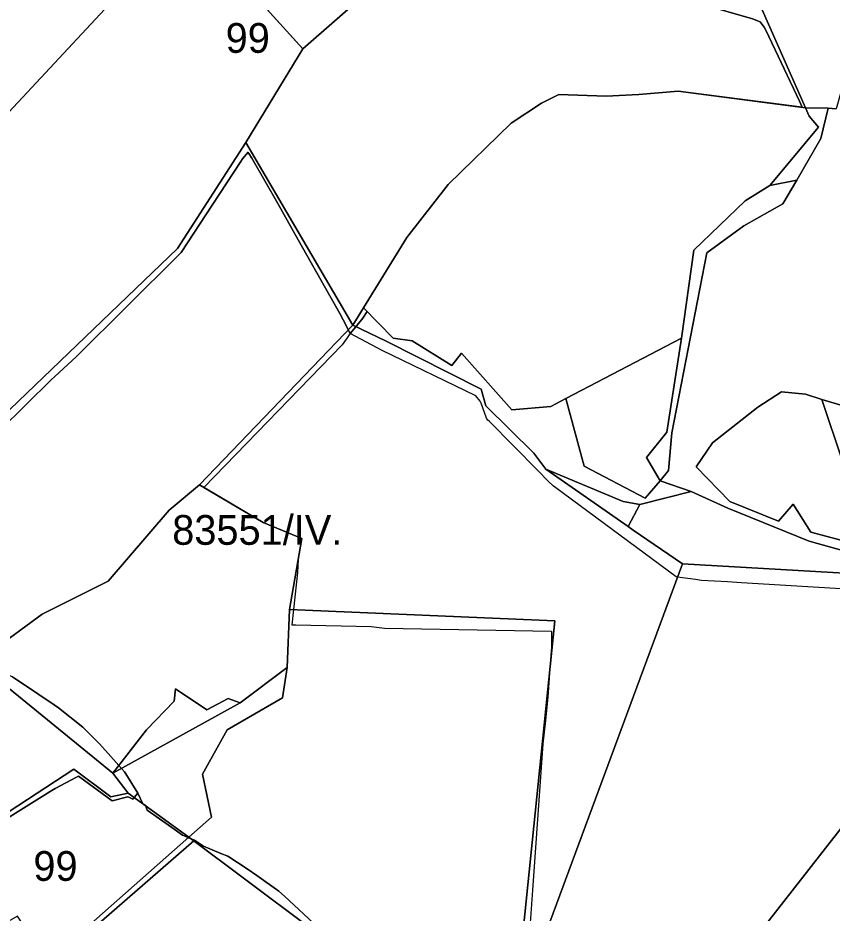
# Model space of a CAD drawing. Extents: x -477304 to -465429, y -1159113 to -1149210.
# Drawn here: x -469198.8 to -468788, y -1157489.2 to -1157037.7 of the extents above; entities that cross this region are included whole.
import ezdxf

# ---------------------------------------------------------------- set-up
doc = ezdxf.new("R2010")
doc.units = 0
for name, color, linetype in [('BPEJ_s', 7, 'Continuous'), ('ostatni_s', 7, 'Continuous'), ('PUPFL_s', 7, 'Continuous'), ('trav_porost_s', 7, 'Continuous')]:
    doc.layers.add(name, color=color, linetype=linetype)

msp = doc.modelspace()

# ---------------------------------------------------------------- linework, layer by layer
at = {"layer": 'BPEJ_s'}
for points in [[(-469081.61, -1157023.94), (-469054.96, -1157053.31), (-468976.31, -1156984.34)], [(-468976.31, -1156984.34), (-469054.96, -1157053.31), (-469081.61, -1157023.94)], [(-468853.78, -1157030.74), (-468828.19, -1157038.12), (-468824.27, -1157039.73), (-468822.17, -1157042.41), (-468821.46, -1157043.9), (-468804.47, -1157079.72), (-468803.03, -1157082.77), (-468865.64, -1157074.6), (-468885.4, -1157076.29), (-468901.91, -1157077.14), (-468925.79, -1157076.27), (-468934.58, -1157080.67), (-468949.86, -1157090.78), (-468981.65, -1157121.77), (-469002.61, -1157148.49), (-469024.44, -1157183.99), (-469022.61, -1157185.85), (-469024.78, -1157189.23), (-469028.29, -1157193.48), (-469031.1, -1157196.89), (-469032.05, -1157195.06), (-469033.04, -1157193.16), (-469036.34, -1157186.78), (-469041.32, -1157177.94), (-469057.31, -1157149.58), (-469067.64, -1157131.26), (-469080.8, -1157108.45), (-469082.18, -1157106.05), (-469082.36, -1157105.74), (-469082.55, -1157105.42), (-469085.48, -1157108.75), (-469086.33, -1157110.06), (-469100.74, -1157132.17), (-469116.34, -1157156.11), (-469117.68, -1157157.44), (-469169.21, -1157208.48), (-469180.35, -1157218.7), (-469181.85, -1157220.16), (-469207.79, -1157245.6)], [(-468711.11, -1157330.05), (-468833.6, -1157322.59), (-468840.8, -1157322.22), (-468853.91, -1157321.4), (-468856.93, -1157321), (-468865.98, -1157319.79), (-468866.6, -1157319.71), (-468927.4, -1157274.75), (-468928.48, -1157273.95), (-468931.18, -1157271.38), (-468936.44, -1157266.06), (-468961.05, -1157241.18), (-468961.58, -1157240.65), (-468962.39, -1157239.56), (-468965.08, -1157232.08), (-468965.47, -1157231.01), (-468967.64, -1157228.3), (-469015.05, -1157205.52), (-469031.1, -1157196.89), (-469028.29, -1157193.48), (-469024.78, -1157189.23), (-469022.61, -1157185.85), (-469024.44, -1157183.99), (-469002.61, -1157148.49), (-468981.65, -1157121.77), (-468949.86, -1157090.78), (-468934.58, -1157080.67), (-468925.79, -1157076.27), (-468901.91, -1157077.14), (-468885.4, -1157076.29), (-468865.64, -1157074.6), (-468803.03, -1157082.77), (-468804.47, -1157079.72), (-468821.46, -1157043.9), (-468822.17, -1157042.41), (-468824.27, -1157039.73), (-468828.19, -1157038.12), (-468853.78, -1157030.74)], [(-469207.79, -1157245.6), (-469181.85, -1157220.16), (-469180.35, -1157218.7), (-469169.21, -1157208.48), (-469117.68, -1157157.44), (-469116.34, -1157156.11), (-469100.74, -1157132.17), (-469086.33, -1157110.06), (-469085.48, -1157108.75), (-469082.55, -1157105.42), (-469082.36, -1157105.74), (-469082.18, -1157106.05), (-469080.8, -1157108.45), (-469067.64, -1157131.26), (-469057.31, -1157149.58), (-469041.32, -1157177.94), (-469036.34, -1157186.78), (-469033.04, -1157193.16), (-469032.05, -1157195.06), (-469031.1, -1157196.89)], [(-469031.1, -1157196.89), (-469035.14, -1157202.56), (-469104.98, -1157274.5), (-469075.04, -1157292.29), (-469055.55, -1157300.29), (-469057.35, -1157310.75), (-469057.76, -1157317.38), (-469059.78, -1157336.18), (-469060.59, -1157343.77), (-469058.61, -1157343.82), (-469020.55, -1157344.66), (-469013.78, -1157345.51), (-468929.46, -1157347.05), (-468929.61, -1157355.03), (-468930.32, -1157365.62), (-468931.31, -1157380.4), (-468932.58, -1157392.17), (-468933.84, -1157403.88), (-468939.1, -1157477.66), (-468942.63, -1157527.12)], [(-468711.11, -1157330.05), (-468833.6, -1157322.59), (-468840.8, -1157322.22), (-468853.91, -1157321.4), (-468856.93, -1157321), (-468865.98, -1157319.79), (-468866.6, -1157319.71), (-468927.4, -1157274.75), (-468928.48, -1157273.95), (-468931.18, -1157271.38), (-468936.44, -1157266.06), (-468961.05, -1157241.18), (-468961.58, -1157240.65), (-468962.39, -1157239.56), (-468965.08, -1157232.08), (-468965.47, -1157231.01), (-468967.64, -1157228.3), (-469015.05, -1157205.52), (-469031.1, -1157196.89), (-469035.14, -1157202.56), (-469104.98, -1157274.5), (-469075.04, -1157292.29), (-469055.55, -1157300.29), (-469057.35, -1157310.75), (-469057.76, -1157317.38), (-469059.78, -1157336.18), (-469060.59, -1157343.77), (-469058.61, -1157343.82), (-469020.55, -1157344.66), (-469013.78, -1157345.51), (-468929.46, -1157347.05), (-468929.61, -1157355.03), (-468930.32, -1157365.62), (-468931.31, -1157380.4), (-468932.58, -1157392.17), (-468933.84, -1157403.88), (-468939.1, -1157477.66), (-468942.63, -1157527.12)], [(-469218.41, -1157361.74), (-469209.88, -1157365.94), (-469201.56, -1157370.04), (-469188.71, -1157378.68), (-469180.54, -1157384.18), (-469178.3, -1157385.69), (-469166.08, -1157395.47), (-469165.66, -1157395.88), (-469157.69, -1157403.78), (-469154.62, -1157407.24), (-469147.88, -1157414.82), (-469146.56, -1157416.3), (-469145.05, -1157418), (-469144.38, -1157418.97), (-469138.19, -1157428.67)], [(-469037.45, -1157505.51), (-469064.32, -1157480.67), (-469067.17, -1157478.24), (-469078.24, -1157470.31), (-469083.05, -1157466.86), (-469092.87, -1157460.55), (-469096.35, -1157459.11), (-469105.13, -1157455.47), (-469109.67, -1157452.52), (-469111.4, -1157451.8), (-469112.74, -1157451.23), (-469114.07, -1157450.67), (-469115.71, -1157449.98), (-469121.16, -1157446.11), (-469133.62, -1157437.29), (-469134.01, -1157435.89), (-469134.18, -1157435.26), (-469134.32, -1157434.75), (-469135.69, -1157434.12), (-469138.19, -1157428.67), (-469144.38, -1157418.97), (-469145.05, -1157418), (-469146.56, -1157416.3), (-469147.88, -1157414.82), (-469154.62, -1157407.24), (-469157.69, -1157403.78), (-469165.66, -1157395.88), (-469166.08, -1157395.47), (-469178.3, -1157385.69), (-469180.54, -1157384.18), (-469188.71, -1157378.68), (-469201.56, -1157370.04)], [(-469138.19, -1157428.67), (-469140.14, -1157430.94), (-469140.83, -1157431.75), (-469142.85, -1157430.82), (-469143.41, -1157430.68), (-469143.97, -1157430.82), (-469151.23, -1157432.64), (-469168.15, -1157420.16), (-469169.24, -1157420.72), (-469179.94, -1157426.4), (-469182.41, -1157427.96), (-469220.79, -1157451.77), (-469221.75, -1157452.35), (-469223.36, -1157453.33), (-469224.7, -1157454.36), (-469227.52, -1157456.53), (-469296.98, -1157510.46)], [(-469220.79, -1157451.77), (-469182.41, -1157427.96), (-469179.94, -1157426.4), (-469169.24, -1157420.72), (-469168.15, -1157420.16), (-469151.23, -1157432.64), (-469143.97, -1157430.82), (-469143.41, -1157430.68), (-469142.85, -1157430.82), (-469140.83, -1157431.75), (-469140.14, -1157430.94), (-469138.19, -1157428.67), (-469135.69, -1157434.12), (-469134.32, -1157434.75), (-469134.18, -1157435.26), (-469134.01, -1157435.89), (-469133.62, -1157437.29), (-469121.16, -1157446.11), (-469115.71, -1157449.98), (-469114.07, -1157450.67), (-469112.74, -1157451.23), (-469111.4, -1157451.8), (-469109.67, -1157452.52), (-469110.02, -1157452.83), (-469177.27, -1157511.27)], [(-469177.27, -1157511.27), (-469110.02, -1157452.83), (-469109.67, -1157452.52), (-469105.13, -1157455.47), (-469096.35, -1157459.11), (-469092.87, -1157460.55), (-469083.05, -1157466.86), (-469078.24, -1157470.31), (-469067.17, -1157478.24), (-469064.32, -1157480.67), (-469037.45, -1157505.51)]]:
    msp.add_lwpolyline(points, dxfattribs=at)
at = {"layer": 'ostatni_s'}
for points in [[(-468785.95, -1157083.52), (-468789.96, -1157083.31), (-468801.39, -1157082.98), (-468823.22, -1157033.56), (-468756.93, -1156975.73), (-468751.49, -1156966.87), (-468752.47, -1156975.81), (-468760.29, -1157007.97), (-468773.3, -1157038.94)], [(-468805.73, -1157119.47), (-468819.45, -1157122.28), (-468794.9, -1157092.73), (-468799.53, -1157087.27), (-468801.39, -1157082.98), (-468789.96, -1157083.31), (-468793.68, -1157098.45)], [(-468857.67, -1157154.93), (-468831.83, -1157129.92), (-468819.45, -1157122.28), (-468805.73, -1157119.47), (-468812.86, -1157131.42), (-468832.55, -1157142.55), (-468851.23, -1157156.26), (-468868.85, -1157247.06), (-468870.46, -1157265.95), (-468874.77, -1157271.21), (-468881.61, -1157259.5), (-468871.37, -1157246.6), (-468863.91, -1157199.27)], [(-468863.49, -1157313.06), (-468888.27, -1157296.01), (-468890.93, -1157294.16), (-468884.91, -1157283.19), (-468859, -1157276.58), (-468840.56, -1157285.04), (-468799.55, -1157301.69), (-468762.2, -1157312.06), (-468750.35, -1157314.34), (-468725.91, -1157316.21), (-468711.79, -1157312.32), (-468706.52, -1157301.13), (-468704.13, -1157307.41), (-468702.08, -1157312.8), (-468694.42, -1157332.96), (-468705.82, -1157322.08)]]:
    msp.add_lwpolyline(points, close=True, dxfattribs=at)
at = {"layer": 'PUPFL_s'}
for points in [[(-469118.26, -1156825.75), (-469114.56, -1156826.95), (-469096.16, -1156853.25), (-469070.77, -1156893.28), (-469051.14, -1156916.79), (-469048.87, -1156919.42), (-469055.96, -1156927.02), (-469233.38, -1157117.31), (-469341.26, -1157034.91), (-469315.73, -1156979.9), (-469328.91, -1156970.8), (-469318.71, -1156958.52), (-469316.1, -1156954.91), (-469313.05, -1156950.7), (-469308.86, -1156944.91), (-469320.12, -1156936.76), (-469324.49, -1156933.59), (-469315.95, -1156925.1), (-469165.69, -1156964.33)], [(-469207.11, -1157239.19), (-469290.45, -1157299.14), (-469300.27, -1157187.74), (-469233.38, -1157117.31), (-469055.96, -1156927.02), (-469034.22, -1156944.02), (-469022.58, -1156951.12), (-469099.3, -1157004.44), (-469054.96, -1157053.31), (-469083.72, -1157100.62), (-469118.32, -1157153.97)], [(-468981.65, -1157121.77), (-469002.61, -1157148.49), (-469024.44, -1157183.99), (-469029.83, -1157192.75), (-469083.72, -1157100.62), (-469054.96, -1157053.31), (-468969.74, -1156978.58), (-468923.51, -1157002.17), (-468823.8, -1157032.62), (-468823.22, -1157033.56), (-468801.39, -1157082.98), (-468865.64, -1157074.6), (-468885.4, -1157076.29), (-468901.91, -1157077.14), (-468925.79, -1157076.27), (-468934.58, -1157080.67), (-468949.86, -1157090.78)], [(-469332.7, -1157330.78), (-469290.45, -1157299.14), (-469207.11, -1157239.19), (-469118.32, -1157153.97), (-469083.72, -1157100.62), (-469029.83, -1157192.75), (-469107.21, -1157273.18), (-469122.41, -1157286.05), (-469153.16, -1157321.88), (-469186.6, -1157338.46), (-469219.61, -1157362.62), (-469243.91, -1157356.14)], [(-468874.77, -1157271.21), (-468859, -1157276.58), (-468884.91, -1157283.19), (-468893.39, -1157281.67), (-468932.37, -1157265.39), (-468938.47, -1157257.27), (-468962.61, -1157233.43), (-468965, -1157224.9), (-469013.3, -1157200.62), (-469029.83, -1157192.75), (-469024.44, -1157183.99), (-469009.5, -1157199.2), (-468999.9, -1157200.66), (-468979.81, -1157213.02), (-468974.87, -1157206.83), (-468949.51, -1157235.45), (-468929.79, -1157233.66), (-468922.24, -1157229.65), (-468913.05, -1157263.87), (-468882.36, -1157279.96)], [(-468863.49, -1157313.06), (-468948.3, -1157542.45), (-468927.9, -1157341.81), (-469061.71, -1157336.1), (-469055.55, -1157300.29), (-469075.04, -1157292.29), (-469107.21, -1157273.18), (-469029.83, -1157192.75), (-469013.3, -1157200.62), (-468965, -1157224.9), (-468962.61, -1157233.43), (-468938.47, -1157257.27), (-468932.37, -1157265.39), (-468890.93, -1157294.16), (-468888.27, -1157296.01)], [(-468882.36, -1157279.96), (-468913.05, -1157263.87), (-468922.24, -1157229.65), (-468863.91, -1157199.27), (-468871.37, -1157246.6), (-468881.61, -1157259.5), (-468874.77, -1157271.21)], [(-468932.37, -1157265.39), (-468893.39, -1157281.67), (-468884.91, -1157283.19), (-468890.93, -1157294.16)], [(-468948.3, -1157542.45), (-468863.49, -1157313.06), (-468705.82, -1157322.08), (-468694.42, -1157332.96), (-468737.6, -1157388.05), (-468790.04, -1157454.95), (-468837.58, -1157515.6), (-468879.95, -1157569.26)], [(-468949.58, -1157657.77), (-468963.28, -1157632.47), (-468982.21, -1157564.56), (-469023.43, -1157520.12), (-469042.83, -1157501.76), (-469052.38, -1157496.06), (-469112.47, -1157450.99), (-469101.07, -1157440.8), (-469105.65, -1157419.2), (-469093.17, -1157396.82), (-469065.3, -1157380.68), (-469062.86, -1157365.33), (-469061.71, -1157336.1), (-468927.9, -1157341.81), (-468948.3, -1157542.45), (-468879.95, -1157569.26)], [(-468666.43, -1157333.7), (-468635.59, -1157334.52), (-468628.48, -1157334.29), (-468601.06, -1157374.35), (-468484.64, -1157610.77), (-468484.36, -1157616.21), (-468484.54, -1157623.89), (-468554.81, -1157637.86), (-468610.57, -1157648.95), (-468652.2, -1157657.23), (-468686.24, -1157664), (-468751.08, -1157676.9), (-468814.84, -1157689.57), (-468879.95, -1157569.26), (-468837.58, -1157515.6), (-468790.04, -1157454.95), (-468737.6, -1157388.05), (-468694.42, -1157332.96)], [(-469338.38, -1157487.12), (-469212.43, -1157387.54), (-469226.02, -1157375.88), (-469256.33, -1157362.82), (-469243.91, -1157356.14), (-469219.61, -1157362.62), (-469150.92, -1157418.71), (-469143.08, -1157428.81), (-469151.95, -1157430.61), (-469170.61, -1157416.67), (-469240.84, -1157462.55), (-469300.59, -1157509.21), (-469293.67, -1157523.4), (-469311.36, -1157539.75), (-469320.66, -1157526.05), (-469326.32, -1157514.35)], [(-469112.47, -1157450.99), (-469143.08, -1157428.81), (-469150.92, -1157418.71), (-469086.59, -1157383.22), (-469062.86, -1157365.33), (-469065.3, -1157380.68), (-469093.17, -1157396.82), (-469105.65, -1157419.2), (-469101.07, -1157440.8)], [(-469092.73, -1157381.07), (-469086.59, -1157383.22), (-469150.92, -1157418.71), (-469133.82, -1157396.85), (-469119.98, -1157382.39), (-469119.25, -1157376.2), (-469103.5, -1157386.66)], [(-469198.9, -1157490.83), (-469239.23, -1157513.5), (-469293.67, -1157523.4), (-469300.59, -1157509.21), (-469240.84, -1157462.55), (-469170.61, -1157416.67), (-469151.95, -1157430.61), (-469143.08, -1157428.81), (-469112.47, -1157450.99), (-469183.72, -1157513.89)], [(-469112.47, -1157450.99), (-469052.38, -1157496.06), (-469098.17, -1157542.22), (-469128.28, -1157575.84), (-469142.69, -1157543.44), (-469175.27, -1157522.57), (-469183.72, -1157513.89)]]:
    msp.add_lwpolyline(points, close=True, dxfattribs=at)
at = {"layer": 'trav_porost_s'}
for points in [[(-469022.58, -1156951.12), (-468998.86, -1156964.63), (-468969.74, -1156978.58), (-469054.96, -1157053.31), (-469099.3, -1157004.44)], [(-468901.91, -1157077.14), (-468885.4, -1157076.29), (-468865.64, -1157074.6), (-468801.39, -1157082.98), (-468799.53, -1157087.27), (-468794.9, -1157092.73), (-468819.45, -1157122.28), (-468831.83, -1157129.92), (-468857.67, -1157154.93), (-468863.91, -1157199.27), (-468922.24, -1157229.65), (-468929.79, -1157233.66), (-468949.51, -1157235.45), (-468974.87, -1157206.83), (-468979.81, -1157213.02), (-468999.9, -1157200.66), (-469009.5, -1157199.2), (-469024.44, -1157183.99), (-469002.61, -1157148.49), (-468981.65, -1157121.77), (-468949.86, -1157090.78), (-468934.58, -1157080.67), (-468925.79, -1157076.27)], [(-468722.58, -1157241.64), (-468782.58, -1157261.82), (-468793.13, -1157230.19), (-468775.47, -1157235.45), (-468764.94, -1157231.7), (-468759.46, -1157234.09), (-468728.85, -1157223.57), (-468723.22, -1157232.91)], [(-468711.79, -1157312.32), (-468725.91, -1157316.21), (-468750.35, -1157314.34), (-468762.2, -1157312.06), (-468767.36, -1157301.35), (-468782.86, -1157301.32), (-468798.7, -1157297.08), (-468807.57, -1157282.95), (-468815.06, -1157291.54), (-468839.59, -1157281.59), (-468856.62, -1157264.2), (-468848.32, -1157252.03), (-468825.47, -1157234.02), (-468813.49, -1157226.27), (-468801.4, -1157227.53), (-468793.13, -1157230.19), (-468782.58, -1157261.82), (-468722.58, -1157241.64), (-468714.9, -1157239.05), (-468716.55, -1157247.53), (-468710.45, -1157270.63), (-468707.09, -1157286.2), (-468706.52, -1157301.13)], [(-469119.98, -1157382.39), (-469133.82, -1157396.85), (-469150.92, -1157418.71), (-469219.61, -1157362.62), (-469186.6, -1157338.46), (-469153.16, -1157321.88), (-469122.41, -1157286.05), (-469107.21, -1157273.18), (-469075.04, -1157292.29), (-469055.55, -1157300.29), (-469061.71, -1157336.1), (-469062.86, -1157365.33), (-469086.59, -1157383.22), (-469092.73, -1157381.07), (-469103.5, -1157386.66), (-469119.25, -1157376.2)]]:
    msp.add_lwpolyline(points, close=True, dxfattribs=at)
for points in [[(-468762.2, -1157312.06), (-468799.55, -1157301.69), (-468840.56, -1157285.04), (-468859, -1157276.58), (-468874.77, -1157271.21), (-468870.46, -1157265.95), (-468868.85, -1157247.06), (-468851.23, -1157156.26), (-468832.55, -1157142.55), (-468812.86, -1157131.42), (-468805.73, -1157119.47), (-468793.68, -1157098.45), (-468789.96, -1157083.31), (-468785.95, -1157083.52)], [(-468775.47, -1157235.45), (-468793.13, -1157230.19), (-468801.4, -1157227.53), (-468813.49, -1157226.27), (-468825.47, -1157234.02), (-468848.32, -1157252.03), (-468856.62, -1157264.2), (-468839.59, -1157281.59), (-468815.06, -1157291.54), (-468807.57, -1157282.95), (-468798.7, -1157297.08), (-468782.86, -1157301.32)]]:
    msp.add_lwpolyline(points, dxfattribs=at)

# ---------------------------------------------------------------- texts
at = {"layer": 'BPEJ_s'}
for s, p in [('99', (-469093.96, -1157055.31)), ('83551/IV.', (-469120.92, -1157303.47)), ('99', (-469190.96, -1157472.98))]:
    msp.add_text(s, height=15, dxfattribs=at).set_placement(p)

doc.saveas('drawing.dxf')
